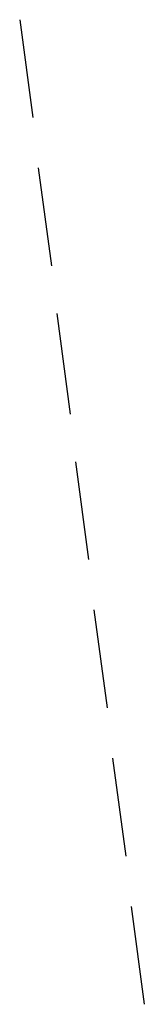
# Model space of a CAD drawing. Header units: feet. Extents: x -79 to 198, y -22 to 181.
# Tile 901 of 982: x 130.533 to 131.16, y 128.644 to 133.604. Entities that reach past the tile are written whole.
import ezdxf

# ---------------------------------------------------------------- set-up
doc = ezdxf.new("R2010")
doc.units = ezdxf.units.FT
doc.layers.add('A-LINEA', color=7, linetype='CONTINUOUS')

msp = doc.modelspace()

# ---------------------------------------------------------------- linework, layer by layer
at = {"layer": 'A-LINEA'}
for p, q in [((130.5333, 133.6044), (130.6, 133.1111)), ((130.6267, 132.8578), (130.6933, 132.3644)), ((130.72, 132.1244), (130.7867, 131.6178)), ((130.8133, 131.3778), (130.88, 130.8844)), ((130.9067, 130.6311), (130.9733, 130.1378)), ((131, 129.8844), (131.0667, 129.3911)), ((131.0933, 129.1378), (131.16, 128.6444))]:
    msp.add_line(p, q, dxfattribs=at)

doc.saveas('drawing.dxf')
